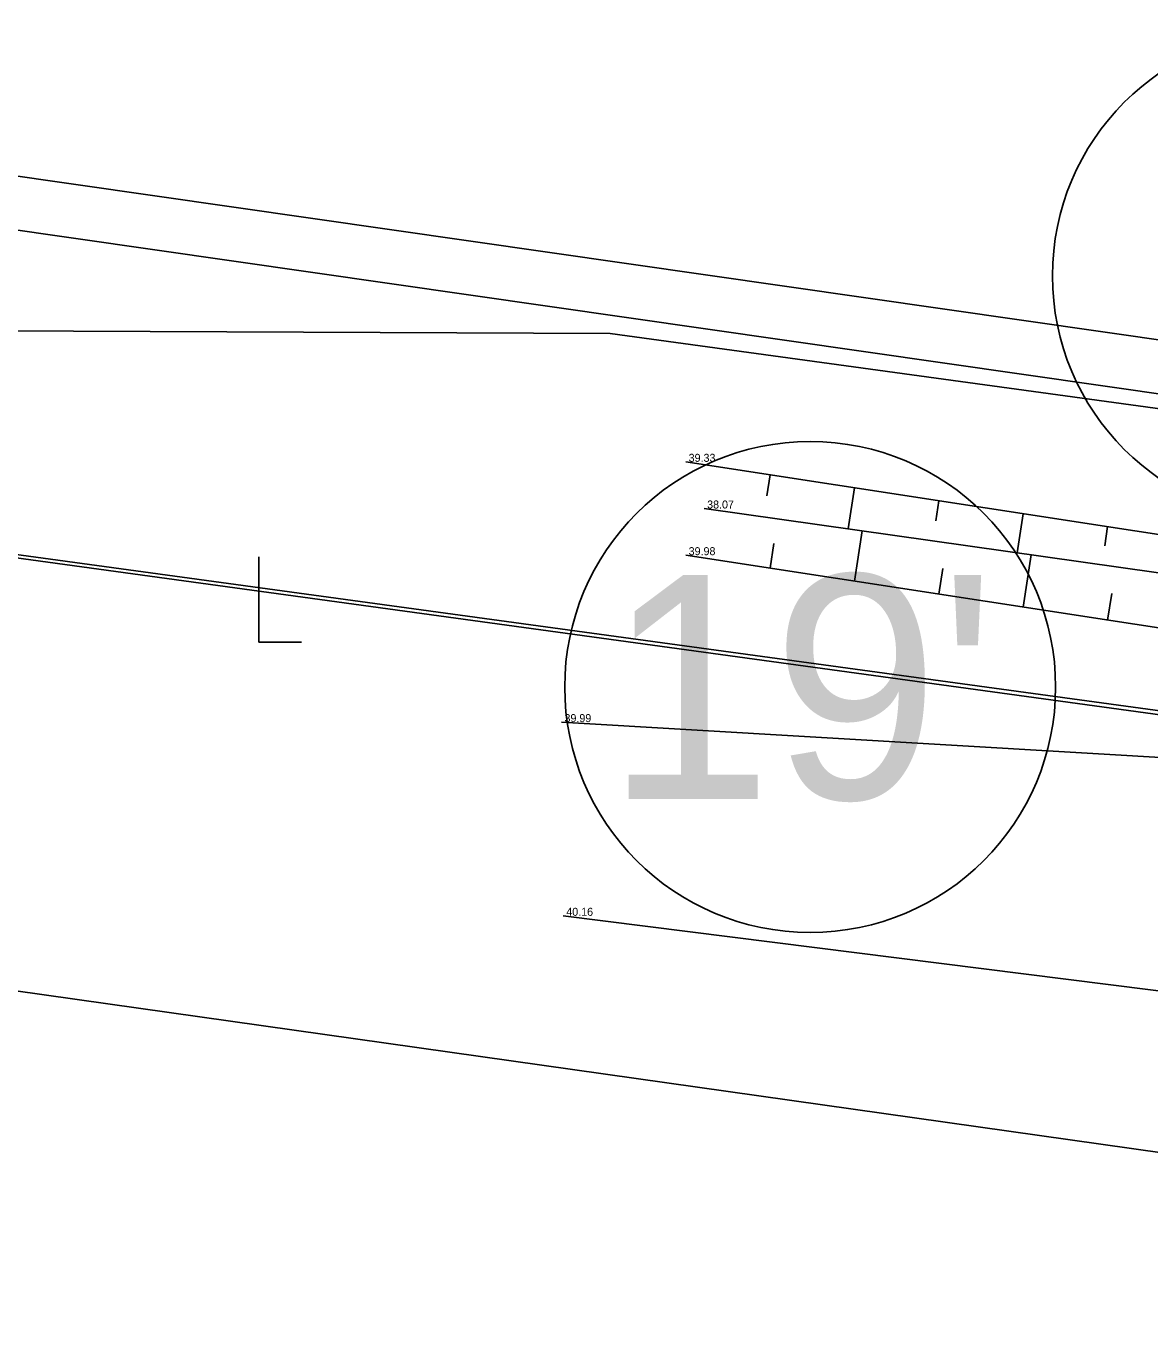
# Model space of a CAD drawing. Extents: x 544674 to 552202, y 6585829 to 6588119.
# Drawn here: x 550102.55 to 550144.67, y 6587148.16 to 6587197.18 of the extents above; entities that cross this region are included whole.
import ezdxf

# ---------------------------------------------------------------- set-up
doc = ezdxf.new("R2010")
doc.units = 0
for name, color, linetype in [('AED', 7, 'Continuous'), ('HALJASTUS', 7, 'Continuous'), ('illumineerimisjooned', 7, 'Continuous'), ('Kaitsevöönd', 7, 'Continuous'), ('kataster', 7, 'Continuous'), ('MOOTKORG-EH2000', 7, 'Continuous'), ('PIIR', 7, 'Continuous'), ('RB trass', 7, 'Continuous'), ('RELJEEF', 7, 'Continuous'), ('TM_taotletav', 7, 'Continuous')]:
    doc.layers.add(name, color=color, linetype=linetype)

# ---------------------------------------------------------------- blocks, each defined once
blk = doc.blocks.new('RAIESM')
at = {"layer": 'HALJASTUS'}
for p, q in [((0, 2), (0, 0)), ((0, 0), (1, 0))]:
    blk.add_line(p, q, dxfattribs=at)

msp = doc.modelspace()

# ---------------------------------------------------------------- linework, layer by layer
at = {"layer": 'AED'}
msp.add_lwpolyline([(550382.055, 6587102.849), (550333.947, 6587108.089), (550290.41, 6587112.945), (550248.601, 6587117.944), (550221.879, 6587142.232), (550210.613, 6587152.763), (550168.293, 6587158.082), (550122.683, 6587163.83)], dxfattribs=at)
at = {"layer": 'HALJASTUS'}
msp.add_lwpolyline([(550381.96, 6587108.695), (550334.322, 6587113.225), (550291.486, 6587119.237), (550252.205, 6587122.449), (550225.658, 6587146.592), (550211.248, 6587159.787), (550170.487, 6587168.259), (550122.616, 6587171.09)], dxfattribs=at)
at = {"layer": 'illumineerimisjooned'}
msp.add_lwpolyline([(550162.574, 6587182.89), (549969.54, 6587210.591), (549955.963, 6587304.306), (549759.7, 6587283.78), (549491.831, 6587284.981), (549348.461, 6587306.603)], dxfattribs=at)
at = {"layer": 'Kaitsevöönd'}
msp.add_lwpolyline([(550004.2, 6587174.865), (550244.229, 6587140.938), (550315.853, 6587131.122)], dxfattribs=at)
at = {"layer": 'kataster'}
msp.add_lwpolyline([(549964.78, 6587378.75), (549983.75, 6587247.55), (550125.7, 6587276.91), (550168.3, 6587196.7), (550161.05, 6587169.32), (549691.27, 6587233.58), (549333.21, 6587306.88)], close=True, dxfattribs=at)
msp.add_lwpolyline([(550774.77, 6586902.25), (550659.32, 6586928.33), (550536.4, 6586945.03), (550469.89, 6586954.13), (549873.78, 6587035.72), (549864.75, 6587036.98), (549366.23, 6587106.44), (549360.12, 6587142.55), (549349.59, 6587203.19), (549333.21, 6587306.88), (549691.27, 6587233.58), (550351.66, 6587143.04), (550586.6, 6587111.11), (550644.31, 6586972.83), (550788.48, 6586943.58)], dxfattribs=at)
at = {"layer": 'PIIR'}
for centre in [(550150.215, 6587187.818), (550131.935, 6587172.406)]:
    msp.add_circle(centre, 9.2, dxfattribs=at)
at = {"layer": 'RB trass'}
for points in [[(548929.136, 6587248.847), (549339.305, 6587192.93), (549702.887, 6587142.954), (549957.782, 6587106.442), (549964.116, 6587117.004), (549987.042, 6587140.695), (549996.694, 6587148.391), (550016.151, 6587163.33), (550041.791, 6587174.949), (550059.588, 6587180.382), (550085.681, 6587185.814), (550124.443, 6587185.663), (550159.585, 6587180.834), (550313.578, 6587158.954), (550396.079, 6587147.637), (550426.018, 6587143.412)], [(550426.018, 6587143.412), (550396.079, 6587147.637), (550313.578, 6587158.954), (550159.585, 6587180.834), (550124.443, 6587185.663), (550085.681, 6587185.814), (550059.588, 6587180.382), (550041.791, 6587174.949), (550016.151, 6587163.33), (549996.694, 6587148.391), (549987.042, 6587140.695), (549964.116, 6587117.004), (549957.782, 6587106.442), (549702.887, 6587142.954), (549339.305, 6587192.93), (548929.136, 6587248.847)]]:
    msp.add_lwpolyline(points, dxfattribs=at)
at = {"layer": 'RELJEEF'}
for p, q in [((550130.311, 6587179.571), (550130.432, 6587180.361)), ((550133.595, 6587179.875), (550133.358, 6587178.333)), ((550136.642, 6587178.637), (550136.758, 6587179.389)), ((550139.921, 6587178.903), (550139.695, 6587177.436)), ((550133.595, 6587176.375), (550133.884, 6587178.259)), ((550142.974, 6587177.702), (550143.083, 6587178.417)), ((550130.574, 6587177.784), (550130.432, 6587176.861)), ((550139.921, 6587175.403), (550140.221, 6587177.362)), ((550136.905, 6587176.85), (550136.758, 6587175.889)), ((550143.237, 6587175.915), (550143.083, 6587174.917))]:
    msp.add_line(p, q, dxfattribs=at)
for points in [[(550127.269, 6587180.847), (550172.154, 6587173.951), (550210.603, 6587167.903), (550248.127, 6587163.204), (550291.418, 6587156.674), (550348.735, 6587148.283), (550394.157, 6587141.526)], [(550127.962, 6587179.097), (550173.318, 6587172.677), (550210.188, 6587166.43), (550248.82, 6587161.454), (550292.11, 6587154.924), (550349.427, 6587146.533), (550393.863, 6587139.82)], [(550127.269, 6587177.347), (550172.154, 6587170.451), (550210.603, 6587164.403), (550248.127, 6587159.704), (550291.418, 6587153.174), (550348.735, 6587144.783), (550393.171, 6587138.07)]]:
    msp.add_lwpolyline(points, dxfattribs=at)
at = {"layer": 'TM_taotletav'}
msp.add_lwpolyline([(549693.559, 6587512.96), (549937.666, 6587624.137), (549954.94, 6587516.54), (549960.97, 6587479.02), (550024.32, 6587515.29), (550077.4, 6587541.89), (550209.46, 6587393.46), (550180.8, 6587345.43), (550389.72, 6587297.05), (550391.99, 6587335.53), (550478.21, 6587332.87), (550525.6, 6587265.61), (550517.53, 6587232.967), (550493.238, 6587134.698), (550354.367, 6587153.994), (550164.052, 6587180.657), (549967.775, 6587208.824), (549954.259, 6587302.117), (549759.8, 6587281.779)], dxfattribs=at)

# ---------------------------------------------------------------- block references
at = {"layer": 'HALJASTUS', "xscale": 1.6, "yscale": 1.6000000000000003}
msp.add_blockref('RAIESM', (550111.272, 6587174.084), dxfattribs=at)

# ---------------------------------------------------------------- texts
at = {"layer": 'MOOTKORG-EH2000'}
for s, p in [(' 39.33', (550127.269, 6587180.847)), (' 38.07', (550127.962, 6587179.097)), (' 38.07', (550127.962, 6587179.097)), (' 39.98', (550127.269, 6587177.347)), (' 39.99', (550122.616, 6587171.09)), (' 40.16', (550122.683, 6587163.83))]:
    msp.add_text(s, height=0.3, dxfattribs=at).set_placement(p)
at = {"layer": 'PIIR'}
msp.add_text("19'", height=8.4, dxfattribs=at).set_placement((550124.271, 6587168.206))

doc.saveas('drawing.dxf')
